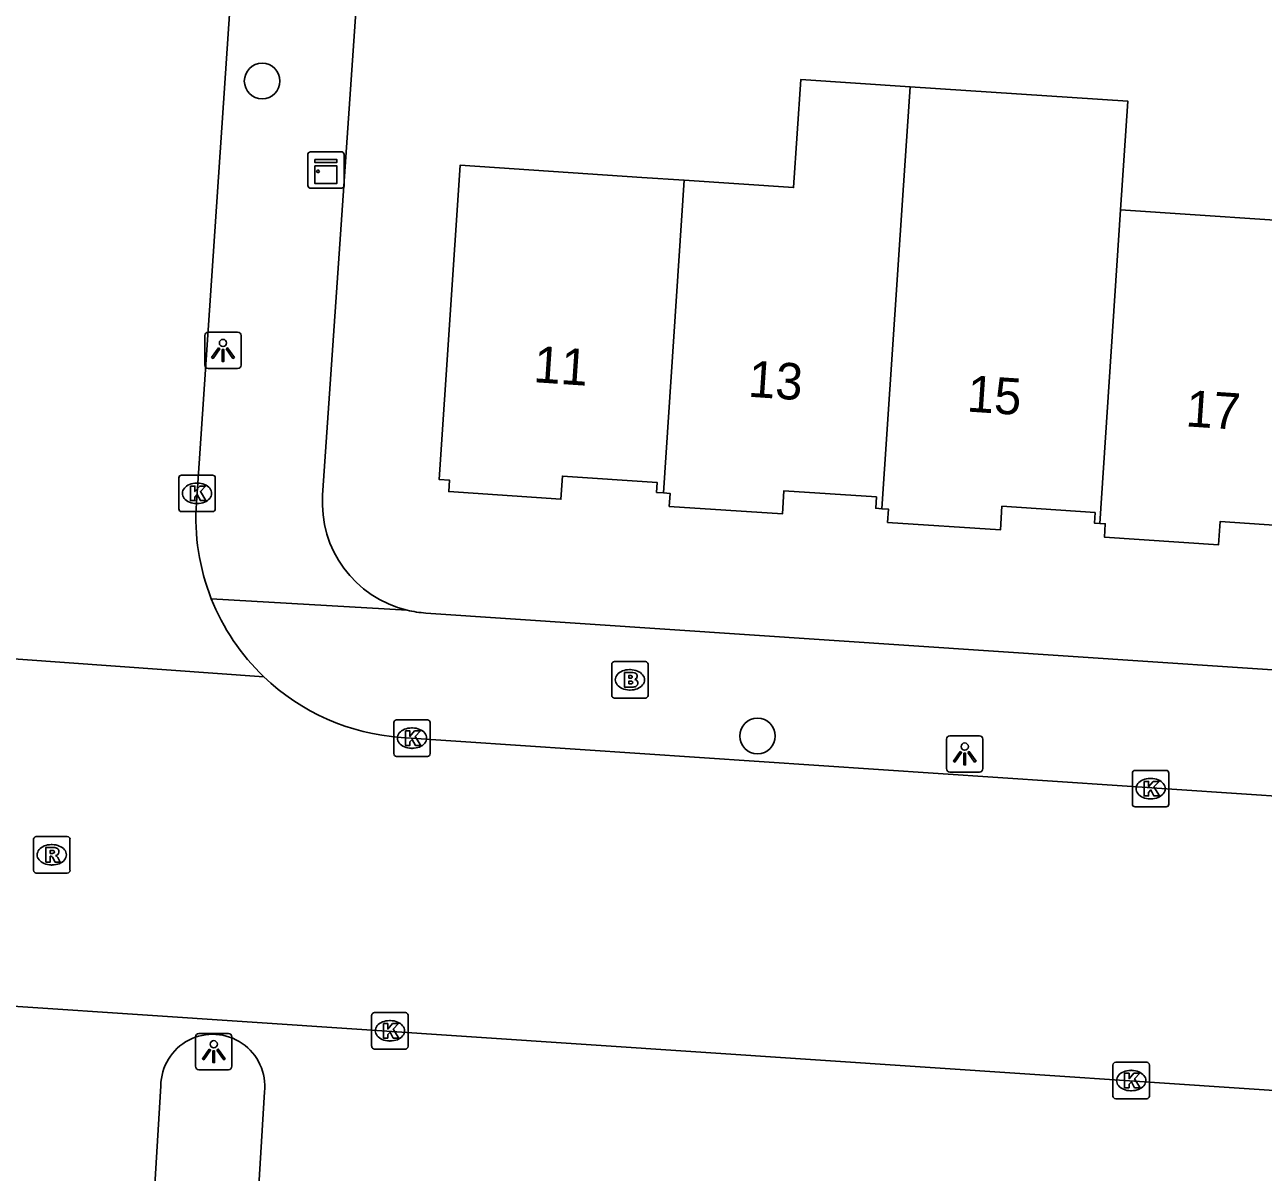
# Model space of a CAD drawing. Extents: x 161848 to 162726, y 385382 to 386521.
# Drawn here: x 162111.55 to 162145.56, y 386153.2 to 386184.7 of the extents above; entities that cross this region are included whole.
import ezdxf

# ---------------------------------------------------------------- set-up
doc = ezdxf.new("R2010")
doc.units = 0
for name, color, linetype in [('IMGEO_Boom', 7, 'Continuous'), ('IMGEO_Brandkraan', 7, 'Continuous'), ('IMGEO_Kast', 7, 'Continuous'), ('IMGEO_Kolk', 7, 'Continuous'), ('IMGEO_Lichtpunt', 7, 'Continuous'), ('IMGEO_Pand', 7, 'Continuous'), ('IMGEO_Pand_nummerreeks', 7, 'Continuous'), ('IMGEO_Rijbaan_lokaal_open', 7, 'Continuous'), ('IMGEO_Rioolput', 7, 'Continuous'), ('IMGEO_Voetpad_open', 7, 'Continuous')]:
    doc.layers.add(name, color=color, linetype=linetype)

msp = doc.modelspace()

# ---------------------------------------------------------------- linework, layer by layer
at = {"layer": 'IMGEO_Boom'}
for centre in [(162118.066, 386183.157), (162131.67, 386165.175)]:
    msp.add_circle(centre, 0.489, dxfattribs=at)
at = {"layer": 'IMGEO_Brandkraan'}
for p, q in [((162127.666, 386166.292), (162127.666, 386167.144)), ((162127.741, 386167.218), (162128.593, 386167.218)), ((162128.154, 386166.998), (162128.179, 386166.998)), ((162128.667, 386167.144), (162128.667, 386166.292)), ((162128.177, 386166.438), (162128.152, 386166.438)), ((162128.593, 386166.218), (162127.741, 386166.218))]:
    msp.add_line(p, q, dxfattribs=at)
for points in [[(162127.666, 386166.292), (162127.666, 386167.144)], [(162127.741, 386167.218), (162128.593, 386167.218)], [(162128.667, 386167.144), (162128.667, 386166.292)], [(162128.014, 386166.918), (162128.014, 386166.518), (162128.227, 386166.518)], [(162128.245, 386166.918), (162128.014, 386166.918)], [(162128.193, 386166.837), (162128.139, 386166.837), (162128.139, 386166.761)], [(162128.139, 386166.761), (162128.192, 386166.761)], [(162128.201, 386166.685), (162128.139, 386166.685), (162128.139, 386166.604)], [(162128.139, 386166.604), (162128.201, 386166.604)], [(162128.593, 386166.218), (162127.741, 386166.218)]]:
    msp.add_lwpolyline(points, dxfattribs=at)
for centre, radius, start, end in [((162127.743, 386167.142), 0.0765, 91.552, 178.448), ((162127.743, 386167.142), 0.0765, 91.552, 178.448), ((162128.591, 386167.142), 0.0765, 1.552, 88.448), ((162128.591, 386167.142), 0.0765, 1.552, 88.448), ((162128.194, 386166.799), 0.0379, 267.8285, 90.9355), ((162128.202, 386166.644), 0.0404, 269.8759, 90.5077), ((162128.249, 386166.773), 0.145, 59.4692, 91.5367), ((162128.274, 386166.82), 0.0922, 285.5137, 58.1501), ((162128.279, 386166.628), 0.105, 301.3115, 78.989), ((162127.743, 386166.294), 0.0765, 181.552, 268.448), ((162127.743, 386166.294), 0.0765, 181.552, 268.448), ((162128.233, 386166.769), 0.251, 268.6676, 293.5347), ((162128.591, 386166.294), 0.0765, 271.552, 358.448), ((162128.591, 386166.294), 0.0765, 271.552, 358.448)]:
    msp.add_arc(centre, radius, start, end, dxfattribs=at)
for centre, major_axis, ratio, start_param, end_param in [((162128.153, 386166.718), (-0.387, 0.002), 0.722429, 4.712389, 7.853982), ((162128.178, 386166.718), (-0.39, 0.002), 0.717154, 1.570796, 4.712389)]:
    msp.add_ellipse(centre, major_axis=major_axis, ratio=ratio, start_param=start_param, end_param=end_param, dxfattribs=at)
at = {"layer": 'IMGEO_Kast'}
for p, q in [((162119.321, 386180.29), (162119.321, 386181.131)), ((162119.321, 386181.131), (162119.321, 386180.29)), ((162119.396, 386181.215), (162120.237, 386181.215)), ((162120.237, 386181.215), (162119.396, 386181.215)), ((162120.321, 386181.14), (162120.321, 386180.299)), ((162120.321, 386180.299), (162120.321, 386181.14)), ((162120.246, 386180.215), (162119.405, 386180.215)), ((162119.405, 386180.215), (162120.246, 386180.215))]:
    msp.add_line(p, q, dxfattribs=at)
for points in [[(162119.516, 386181.005), (162120.116, 386181.005), (162120.116, 386180.92), (162119.516, 386180.92), (162119.516, 386181.005)], [(162119.516, 386180.83), (162120.116, 386180.83), (162120.116, 386180.341), (162119.516, 386180.341), (162119.516, 386180.83)]]:
    msp.add_lwpolyline(points, dxfattribs=at)
msp.add_circle((162119.6, 386180.679), 0.0377, dxfattribs=at)
for centre, start, end in [((162119.399, 386181.137), 92.4484, 184.2845), ((162119.399, 386181.137), 92.4484, 184.2845), ((162120.243, 386181.137), 2.4484, 94.2845), ((162120.243, 386181.137), 2.4484, 94.2845), ((162119.399, 386180.293), 182.4484, 274.2845), ((162119.399, 386180.293), 182.4484, 274.2845), ((162120.243, 386180.293), 272.4484, 4.2845), ((162120.243, 386180.293), 272.4484, 4.2845)]:
    msp.add_arc(centre, 0.0779, start, end, dxfattribs=at)
at = {"layer": 'IMGEO_Kolk'}
for p, q in [((162115.777, 386171.412), (162115.777, 386172.264)), ((162115.852, 386172.338), (162116.704, 386172.338)), ((162116.265, 386172.118), (162116.29, 386172.118)), ((162116.778, 386172.264), (162116.778, 386171.412)), ((162116.288, 386171.558), (162116.263, 386171.558)), ((162116.704, 386171.338), (162115.852, 386171.338)), ((162121.756, 386165.617), (162122.608, 386165.617)), ((162121.681, 386164.691), (162121.681, 386165.543)), ((162122.169, 386165.397), (162122.194, 386165.397)), ((162122.682, 386165.543), (162122.682, 386164.691)), ((162122.608, 386164.617), (162121.756, 386164.617)), ((162122.192, 386164.837), (162122.167, 386164.837)), ((162142.041, 386164.231), (162142.893, 386164.231)), ((162141.966, 386163.305), (162141.966, 386164.157)), ((162142.454, 386164.011), (162142.479, 386164.011)), ((162142.967, 386164.157), (162142.967, 386163.305)), ((162142.893, 386163.231), (162142.041, 386163.231)), ((162142.477, 386163.451), (162142.452, 386163.451)), ((162121.074, 386156.656), (162121.074, 386157.508)), ((162121.149, 386157.582), (162122.001, 386157.582)), ((162122.075, 386157.508), (162122.075, 386156.656)), ((162121.562, 386157.362), (162121.587, 386157.362)), ((162121.585, 386156.802), (162121.56, 386156.802)), ((162122.001, 386156.582), (162121.149, 386156.582)), ((162141.433, 386155.291), (162141.433, 386156.143)), ((162141.508, 386156.217), (162142.36, 386156.217)), ((162142.434, 386156.143), (162142.434, 386155.291)), ((162141.921, 386155.997), (162141.946, 386155.997)), ((162141.944, 386155.437), (162141.919, 386155.437)), ((162142.36, 386155.217), (162141.508, 386155.217))]:
    msp.add_line(p, q, dxfattribs=at)
for points in [[(162115.777, 386171.412), (162115.777, 386172.264)], [(162115.852, 386172.338), (162116.704, 386172.338)], [(162116.778, 386172.264), (162116.778, 386171.412)], [(162116.098, 386172.038), (162116.221, 386172.038), (162116.221, 386171.887), (162116.351, 386172.038), (162116.515, 386172.038), (162116.369, 386171.887), (162116.522, 386171.638), (162116.37, 386171.638), (162116.285, 386171.802), (162116.221, 386171.735), (162116.221, 386171.638), (162116.098, 386171.638), (162116.098, 386172.038)], [(162116.704, 386171.338), (162115.852, 386171.338)], [(162121.756, 386165.617), (162122.608, 386165.617)], [(162121.681, 386164.691), (162121.681, 386165.543)], [(162122.002, 386165.317), (162122.125, 386165.317), (162122.125, 386165.166), (162122.255, 386165.317), (162122.419, 386165.317), (162122.273, 386165.166), (162122.426, 386164.917), (162122.274, 386164.917), (162122.189, 386165.081), (162122.125, 386165.014), (162122.125, 386164.917), (162122.002, 386164.917), (162122.002, 386165.317)], [(162122.682, 386165.543), (162122.682, 386164.691)], [(162122.608, 386164.617), (162121.756, 386164.617)], [(162142.041, 386164.231), (162142.893, 386164.231)], [(162141.966, 386163.305), (162141.966, 386164.157)], [(162142.287, 386163.931), (162142.41, 386163.931), (162142.41, 386163.78), (162142.54, 386163.931), (162142.704, 386163.931), (162142.558, 386163.78), (162142.711, 386163.531), (162142.559, 386163.531), (162142.474, 386163.695), (162142.41, 386163.628), (162142.41, 386163.531), (162142.287, 386163.531), (162142.287, 386163.931)], [(162142.967, 386164.157), (162142.967, 386163.305)], [(162142.893, 386163.231), (162142.041, 386163.231)], [(162121.074, 386156.656), (162121.074, 386157.508)], [(162121.149, 386157.582), (162122.001, 386157.582)], [(162122.075, 386157.508), (162122.075, 386156.656)], [(162121.395, 386157.282), (162121.518, 386157.282), (162121.518, 386157.131), (162121.648, 386157.282), (162121.812, 386157.282), (162121.666, 386157.131), (162121.819, 386156.882), (162121.667, 386156.882), (162121.582, 386157.046), (162121.518, 386156.979), (162121.518, 386156.882), (162121.395, 386156.882), (162121.395, 386157.282)], [(162122.001, 386156.582), (162121.149, 386156.582)], [(162141.433, 386155.291), (162141.433, 386156.143)], [(162141.508, 386156.217), (162142.36, 386156.217)], [(162142.434, 386156.143), (162142.434, 386155.291)], [(162141.754, 386155.917), (162141.877, 386155.917), (162141.877, 386155.766), (162142.007, 386155.917), (162142.171, 386155.917), (162142.025, 386155.766), (162142.178, 386155.517), (162142.026, 386155.517), (162141.941, 386155.681), (162141.877, 386155.614), (162141.877, 386155.517), (162141.754, 386155.517), (162141.754, 386155.917)], [(162142.36, 386155.217), (162141.508, 386155.217)]]:
    msp.add_lwpolyline(points, dxfattribs=at)
for centre, start, end in [((162115.854, 386172.262), 91.552, 178.448), ((162115.854, 386172.262), 91.552, 178.448), ((162116.702, 386172.262), 1.552, 88.448), ((162116.702, 386172.262), 1.552, 88.448), ((162115.854, 386171.414), 181.552, 268.448), ((162115.854, 386171.414), 181.552, 268.448), ((162116.702, 386171.414), 271.552, 358.448), ((162116.702, 386171.414), 271.552, 358.448), ((162121.758, 386165.541), 91.552, 178.448), ((162121.758, 386165.541), 91.552, 178.448), ((162122.606, 386165.541), 1.552, 88.448), ((162122.606, 386165.541), 1.552, 88.448), ((162121.758, 386164.693), 181.552, 268.448), ((162121.758, 386164.693), 181.552, 268.448), ((162122.606, 386164.693), 271.552, 358.448), ((162122.606, 386164.693), 271.552, 358.448), ((162142.043, 386164.155), 91.552, 178.448), ((162142.043, 386164.155), 91.552, 178.448), ((162142.891, 386164.155), 1.552, 88.448), ((162142.891, 386164.155), 1.552, 88.448), ((162142.043, 386163.307), 181.552, 268.448), ((162142.043, 386163.307), 181.552, 268.448), ((162142.891, 386163.307), 271.552, 358.448), ((162142.891, 386163.307), 271.552, 358.448), ((162121.151, 386157.506), 91.552, 178.448), ((162121.151, 386157.506), 91.552, 178.448), ((162121.999, 386157.506), 1.552, 88.448), ((162121.999, 386157.506), 1.552, 88.448), ((162121.151, 386156.658), 181.552, 268.448), ((162121.151, 386156.658), 181.552, 268.448), ((162121.999, 386156.658), 271.552, 358.448), ((162121.999, 386156.658), 271.552, 358.448), ((162141.51, 386156.141), 91.552, 178.448), ((162141.51, 386156.141), 91.552, 178.448), ((162142.358, 386156.141), 1.552, 88.448), ((162142.358, 386156.141), 1.552, 88.448), ((162141.51, 386155.293), 181.552, 268.448), ((162141.51, 386155.293), 181.552, 268.448), ((162142.358, 386155.293), 271.552, 358.448), ((162142.358, 386155.293), 271.552, 358.448)]:
    msp.add_arc(centre, 0.0765, start, end, dxfattribs=at)
for centre, major_axis, ratio, start_param, end_param in [((162116.264, 386171.838), (-0.387, 0.002), 0.722429, 4.712389, 7.853982), ((162116.289, 386171.838), (-0.39, 0.002), 0.717154, 1.570796, 4.712389), ((162122.168, 386165.117), (-0.387, 0.002), 0.722429, 4.712389, 7.853982), ((162122.193, 386165.117), (-0.39, 0.002), 0.717154, 1.570796, 4.712389), ((162142.453, 386163.731), (-0.387, 0.002), 0.722429, 4.712389, 7.853982), ((162142.478, 386163.731), (-0.39, 0.002), 0.717154, 1.570796, 4.712389), ((162121.561, 386157.082), (-0.387, 0.002), 0.722429, 4.712389, 7.853982), ((162121.586, 386157.082), (-0.39, 0.002), 0.717154, 1.570796, 4.712389), ((162141.92, 386155.717), (-0.387, 0.002), 0.722429, 4.712389, 7.853982), ((162141.945, 386155.717), (-0.39, 0.002), 0.717154, 1.570796, 4.712389)]:
    msp.add_ellipse(centre, major_axis=major_axis, ratio=ratio, start_param=start_param, end_param=end_param, dxfattribs=at)
at = {"layer": 'IMGEO_Lichtpunt'}
for p, q in [((162116.492, 386176.168), (162116.492, 386175.361)), ((162116.492, 386176.168), (162116.492, 386175.361)), ((162117.394, 386176.263), (162116.586, 386176.263)), ((162117.394, 386176.263), (162116.586, 386176.263)), ((162117.488, 386175.361), (162117.488, 386176.168)), ((162117.488, 386175.361), (162117.488, 386176.168)), ((162116.586, 386175.267), (162117.394, 386175.267)), ((162116.586, 386175.267), (162117.394, 386175.267)), ((162136.863, 386165.087), (162136.863, 386164.28)), ((162136.863, 386165.087), (162136.863, 386164.28)), ((162137.765, 386165.182), (162136.957, 386165.182)), ((162137.765, 386165.182), (162136.957, 386165.182)), ((162137.859, 386164.28), (162137.859, 386165.087)), ((162137.859, 386164.28), (162137.859, 386165.087)), ((162136.957, 386164.186), (162137.765, 386164.186)), ((162136.957, 386164.186), (162137.765, 386164.186)), ((162116.238, 386156.915), (162116.238, 386156.108)), ((162116.238, 386156.915), (162116.238, 386156.108)), ((162117.14, 386157.01), (162116.332, 386157.01)), ((162117.14, 386157.01), (162116.332, 386157.01)), ((162117.234, 386156.108), (162117.234, 386156.915)), ((162117.234, 386156.108), (162117.234, 386156.915)), ((162116.332, 386156.014), (162117.14, 386156.014)), ((162116.332, 386156.014), (162117.14, 386156.014))]:
    msp.add_line(p, q, dxfattribs=at)
for points in [[(162116.866, 386175.832), (162116.905, 386175.804), (162116.717, 386175.542), (162116.679, 386175.569), (162116.866, 386175.832)], [(162116.968, 386175.784), (162117.015, 386175.784), (162117.015, 386175.462), (162116.968, 386175.462), (162116.968, 386175.784)], [(162117.078, 386175.804), (162117.116, 386175.831), (162117.303, 386175.569), (162117.264, 386175.541), (162117.078, 386175.804)], [(162137.237, 386164.751), (162137.276, 386164.723), (162137.088, 386164.461), (162137.05, 386164.488), (162137.237, 386164.751)], [(162137.339, 386164.703), (162137.386, 386164.703), (162137.386, 386164.381), (162137.339, 386164.381), (162137.339, 386164.703)], [(162137.449, 386164.723), (162137.487, 386164.75), (162137.674, 386164.488), (162137.635, 386164.46), (162137.449, 386164.723)], [(162116.612, 386156.579), (162116.651, 386156.551), (162116.463, 386156.289), (162116.425, 386156.316), (162116.612, 386156.579)], [(162116.714, 386156.531), (162116.761, 386156.531), (162116.761, 386156.209), (162116.714, 386156.209), (162116.714, 386156.531)], [(162116.824, 386156.551), (162116.862, 386156.578), (162117.049, 386156.316), (162117.01, 386156.288), (162116.824, 386156.551)]]:
    msp.add_lwpolyline(points, dxfattribs=at)
for centre in [(162116.991, 386175.966), (162137.362, 386164.885), (162116.737, 386156.713)]:
    msp.add_circle(centre, 0.0994, dxfattribs=at)
for centre, start, end in [((162116.586, 386176.168), 90, 180), ((162116.586, 386176.168), 90, 180), ((162117.394, 386176.168), 0, 90), ((162117.394, 386176.168), 0, 90), ((162116.586, 386175.361), 180, 270), ((162116.586, 386175.361), 180, 270), ((162117.394, 386175.361), 270, 0), ((162117.394, 386175.361), 270, 360), ((162136.957, 386165.087), 90, 180), ((162136.957, 386165.087), 90, 180), ((162137.765, 386165.087), 0, 90), ((162137.765, 386165.087), 0, 90), ((162136.957, 386164.28), 180, 270), ((162136.957, 386164.28), 180, 270), ((162137.765, 386164.28), 270, 0), ((162137.765, 386164.28), 270, 360), ((162116.332, 386156.915), 90, 180), ((162116.332, 386156.915), 90, 180), ((162117.14, 386156.915), 0, 90), ((162117.14, 386156.915), 0, 90), ((162116.332, 386156.108), 180, 270), ((162116.332, 386156.108), 180, 270), ((162117.14, 386156.108), 270, 0), ((162117.14, 386156.108), 270, 360)]:
    msp.add_arc(centre, 0.0946, start, end, dxfattribs=at)
at = {"layer": 'IMGEO_Pand'}
for points in [[(162129.656, 386180.435), (162132.66, 386180.232), (162132.861, 386183.201), (162135.861, 386183.002)], [(162135.861, 386183.002), (162135.663, 386180.028), (162135.09, 386171.416)], [(162135.861, 386183.002), (162141.845, 386182.604), (162141.644, 386179.624)], [(162129.085, 386171.85), (162128.898, 386171.863), (162128.916, 386172.135), (162126.315, 386172.311), (162126.272, 386171.677), (162123.19, 386171.886), (162123.211, 386172.2), (162122.924, 386172.219), (162123.508, 386180.85), (162128.497, 386180.513), (162129.656, 386180.435)], [(162129.656, 386180.435), (162129.085, 386171.85)], [(162141.07, 386171.012), (162141.644, 386179.624)], [(162141.644, 386179.624), (162147.655, 386179.217)], [(162135.09, 386171.416), (162134.917, 386171.428), (162134.938, 386171.738), (162132.396, 386171.91), (162132.353, 386171.271), (162129.248, 386171.481), (162129.272, 386171.837), (162129.085, 386171.85)], [(162141.07, 386171.012), (162140.922, 386171.022), (162140.942, 386171.309), (162138.385, 386171.482), (162138.341, 386170.832), (162135.242, 386171.041), (162135.267, 386171.404), (162135.09, 386171.416)], [(162147.085, 386170.642), (162146.919, 386170.653), (162146.936, 386170.895), (162144.379, 386171.068), (162144.336, 386170.425), (162141.198, 386170.638), (162141.222, 386171.002), (162141.07, 386171.012)]]:
    msp.add_lwpolyline(points, dxfattribs=at)
at = {"layer": 'IMGEO_Rijbaan_lokaal_open'}
for points in [[(162116.259, 386171.581), (162117.414, 386188.663), (162118.029, 386197.764), (162119.299, 386214.871), (162119.356, 386215.603)], [(162107.283, 386167.576), (162118.11, 386166.803)], [(162121.884, 386165.136), (162148.108, 386163.377), (162155.193, 386162.883)], [(162154.622, 386154.86), (162099.303, 386158.556), (162094.791, 386158.857), (162058.75, 386161.567)]]:
    msp.add_lwpolyline(points, dxfattribs=at)
for centre, radius, start, end in [((162122.278, 386171.17), 6.033, 176.0962, 201.6346), ((162122.301, 386171.174), 6.056, 201.5912, 226.2075), ((162122.297, 386171.177), 6.055, 226.2503, 266.087)]:
    msp.add_arc(centre, radius, start, end, dxfattribs=at)
at = {"layer": 'IMGEO_Rioolput'}
for p, q in [((162111.788, 386161.488), (162111.788, 386162.34)), ((162111.863, 386162.414), (162112.715, 386162.414)), ((162112.276, 386162.194), (162112.301, 386162.194)), ((162112.789, 386162.34), (162112.789, 386161.488)), ((162112.299, 386161.634), (162112.274, 386161.634)), ((162112.715, 386161.414), (162111.863, 386161.414))]:
    msp.add_line(p, q, dxfattribs=at)
for points in [[(162111.788, 386161.488), (162111.788, 386162.34)], [(162111.863, 386162.414), (162112.715, 386162.414)], [(162112.789, 386162.34), (162112.789, 386161.488)], [(162112.377, 386162.112), (162112.125, 386162.114), (162112.125, 386161.714)], [(162112.125, 386161.714), (162112.249, 386161.714), (162112.249, 386161.876), (162112.26, 386161.876)], [(162112.303, 386162.033), (162112.249, 386162.033), (162112.249, 386161.952)], [(162112.249, 386161.952), (162112.301, 386161.952)], [(162112.307, 386161.847), (162112.378, 386161.714), (162112.518, 386161.714), (162112.453, 386161.84)], [(162112.715, 386161.414), (162111.863, 386161.414)]]:
    msp.add_lwpolyline(points, dxfattribs=at)
for centre, radius, start, end in [((162111.865, 386162.338), 0.0765, 91.552, 178.448), ((162111.865, 386162.338), 0.0765, 91.552, 178.448), ((162112.713, 386162.338), 0.0765, 1.552, 88.448), ((162112.713, 386162.338), 0.0765, 1.552, 88.448), ((162112.259, 386161.823), 0.0533, 26.0293, 88.6989), ((162112.285, 386162.141), 0.19, 274.7715, 282.9687), ((162112.309, 386161.937), 0.0964, 77.0061, 93.1865), ((162112.323, 386161.994), 0.0378, 276.6634, 79.6772), ((162112.376, 386162.002), 0.109, 350.3612, 89.416), ((162112.374, 386162.002), 0.112, 277.5842, 350.9817), ((162112.358, 386161.787), 0.108, 29.5134, 73.7905), ((162111.865, 386161.49), 0.0765, 181.552, 268.448), ((162111.865, 386161.49), 0.0765, 181.552, 268.448), ((162112.713, 386161.49), 0.0765, 271.552, 358.448), ((162112.713, 386161.49), 0.0765, 271.552, 358.448)]:
    msp.add_arc(centre, radius, start, end, dxfattribs=at)
for centre, major_axis, ratio, start_param, end_param in [((162112.275, 386161.914), (-0.387, 0.002), 0.722429, 4.712389, 7.853982), ((162112.3, 386161.914), (-0.39, 0.002), 0.717154, 1.570796, 4.712389)]:
    msp.add_ellipse(centre, major_axis=major_axis, ratio=ratio, start_param=start_param, end_param=end_param, dxfattribs=at)
at = {"layer": 'IMGEO_Voetpad_open'}
for points in [[(162121.116, 386191.962), (162119.726, 386171.792)], [(162122.051, 386168.629), (162116.67, 386168.946)], [(162122.559, 386168.552), (162206.8, 386162.912)], [(162099.382, 386157.624), (162099.078, 386152.68), (162115.044, 386151.642), (162115.283, 386155.575)], [(162118.128, 386155.403), (162117.889, 386151.469), (162141.7, 386149.843), (162171.421, 386147.793)]]:
    msp.add_lwpolyline(points, dxfattribs=at)
for centre, radius, start, end in [((162122.757, 386171.584), 3.038, 176.0738, 256.5626), ((162122.767, 386171.64), 3.095, 256.6194, 266.1426), ((162116.71, 386155.56), 1.427, 353.6686, 179.412)]:
    msp.add_arc(centre, radius, start, end, dxfattribs=at)

# ---------------------------------------------------------------- texts
at = {"layer": 'IMGEO_Pand_nummerreeks'}
for s, rotation, p in [('11', 356.1311, (162125.501, 386174.892)), ('13', 356.1311, (162131.395, 386174.493)), ('15', 356.1325, (162137.404, 386174.086)), ('17', 356.1311, (162143.412, 386173.68))]:
    msp.add_text(s, height=1, rotation=rotation, dxfattribs=at).set_placement(p)

doc.saveas('drawing.dxf')
